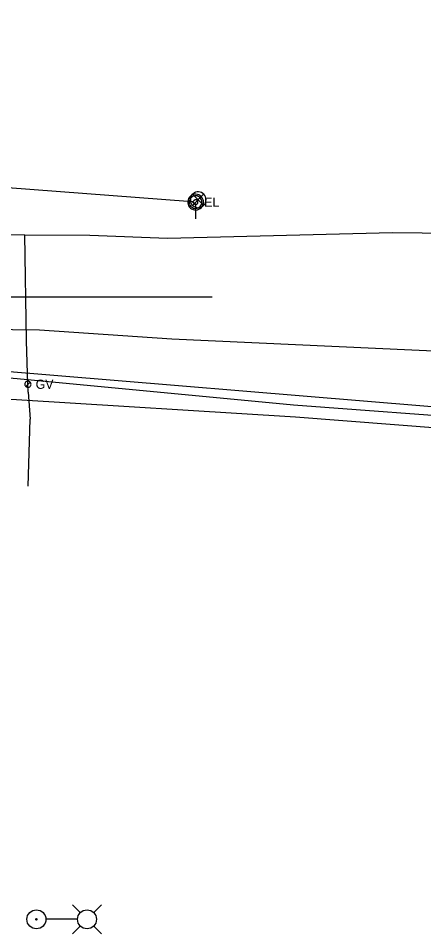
# Model space of a CAD drawing. Extents: x 600849 to 606371, y 330010 to 403088.
# Drawn here: x 602360.4 to 602529.4, y 376505.3 to 376887.3 of the extents above; entities that cross this region are included whole.
import ezdxf

# ---------------------------------------------------------------- set-up
doc = ezdxf.new("R2010")
doc.units = 0
for name, color, linetype in [('E_LTG', 7, 'Continuous'), ('E_SIG', 7, 'Continuous'), ('E_SIG_Conduit', 7, 'Continuous'), ('E_UTL_E', 7, 'Continuous'), ('E_UTL_G', 7, 'Continuous'), ('E_UTL_G_UG', 7, 'Continuous'), ('E_UTL_Overhead', 7, 'Continuous'), ('E_UTL_T_UG', 7, 'Continuous'), ('E_UTL_W_UG', 7, 'Continuous')]:
    doc.layers.add(name, color=color, linetype=linetype)

msp = doc.modelspace()

# ---------------------------------------------------------------- linework, layer by layer
at = {"layer": 'E_LTG'}
for points in [[(602386.3, 376514.02), (602383.07, 376517.25)], [(602391.84, 376514.02), (602395.07, 376517.25)], [(602385.05, 376511.25), (602372, 376511.25)], [(602386.3, 376508.48), (602383.07, 376505.25)], [(602391.84, 376508.48), (602395.07, 376505.25)]]:
    msp.add_lwpolyline(points, dxfattribs=at)
for centre, radius in [((602367.97, 376511.25), 3.96), ((602389.07, 376511.25), 3.96), ((602367.97, 376511.25), 0.303)]:
    msp.add_circle(centre, radius, dxfattribs=at)
at = {"layer": 'E_SIG'}
for points in [[(602438.74, 376811.58), (602438.68, 376812.21), (602438.5, 376812.81), (602438.22, 376813.37), (602437.83, 376813.86), (602437.35, 376814.27), (602436.81, 376814.58), (602436.22, 376814.79), (602435.6, 376814.88), (602434.97, 376814.85), (602434.36, 376814.7), (602433.79, 376814.44), (602433.28, 376814.08), (602432.84, 376813.62), (602432.51, 376813.09), (602432.27, 376812.51), (602432.15, 376811.89), (602432.15, 376811.27), (602432.27, 376810.65), (602432.51, 376810.07), (602432.84, 376809.54), (602433.28, 376809.09), (602433.79, 376808.72), (602434.36, 376808.46), (602434.97, 376808.31), (602435.6, 376808.28), (602436.22, 376808.37), (602436.81, 376808.58), (602437.35, 376808.89), (602437.83, 376809.3), (602438.22, 376809.8), (602438.5, 376810.35), (602438.68, 376810.96), (602438.74, 376811.58)], [(602437.7, 376813.92), (602433.09, 376809.26)], [(602433.09, 376813.87), (602437.74, 376809.22)]]:
    msp.add_lwpolyline(points, dxfattribs=at)
at = {"layer": 'E_SIG_Conduit'}
msp.add_lwpolyline([(602162.05, 376851.25), (602166.06, 376840.21), (602186.37, 376826.9), (602187.81, 376826.71), (602188.98, 376827.12), (602199.79, 376825.83), (602201.12, 376825.66), (602202.65, 376825.59), (602238.27, 376824.35), (602292.88, 376824.44), (602318.6, 376821.99), (602354.28, 376816.84), (602432.89, 376810.89), (602434.26, 376809.89), (602434.33, 376803.64)], dxfattribs=at)
at = {"layer": 'E_UTL_E'}
for points in [[(602437.65, 376810.6), (602437.59, 376811.23), (602437.41, 376811.83), (602437.12, 376812.39), (602436.74, 376812.88), (602436.26, 376813.29), (602435.72, 376813.61), (602435.13, 376813.81), (602434.51, 376813.9), (602433.88, 376813.87), (602433.27, 376813.72), (602432.7, 376813.46), (602432.19, 376813.1), (602431.75, 376812.64), (602431.42, 376812.12), (602431.18, 376811.53), (602431.06, 376810.92), (602431.06, 376810.29), (602431.18, 376809.67), (602431.42, 376809.09), (602431.75, 376808.56), (602432.19, 376808.11), (602432.7, 376807.75), (602433.27, 376807.49), (602433.88, 376807.34), (602434.51, 376807.31), (602435.13, 376807.4), (602435.72, 376807.6), (602436.26, 376807.92), (602436.74, 376808.33), (602437.12, 376808.82), (602437.41, 376809.38), (602437.59, 376809.98), (602437.65, 376810.6)], [(602437.65, 376810.6), (602437.59, 376811.23), (602437.41, 376811.83), (602437.12, 376812.39), (602436.74, 376812.88), (602436.26, 376813.29), (602435.72, 376813.61), (602435.13, 376813.81), (602434.51, 376813.9), (602433.88, 376813.87), (602433.27, 376813.72), (602432.7, 376813.46), (602432.19, 376813.1), (602431.75, 376812.64), (602431.42, 376812.12), (602431.18, 376811.53), (602431.06, 376810.92), (602431.06, 376810.29), (602431.18, 376809.67), (602431.42, 376809.09), (602431.75, 376808.56), (602432.19, 376808.11), (602432.7, 376807.75), (602433.27, 376807.49), (602433.88, 376807.34), (602434.51, 376807.31), (602435.13, 376807.4), (602435.72, 376807.6), (602436.26, 376807.92), (602436.74, 376808.33), (602437.12, 376808.82), (602437.41, 376809.38), (602437.59, 376809.98), (602437.65, 376810.6)], [(602436.99, 376810.6), (602436.94, 376811.1), (602436.8, 376811.59), (602436.57, 376812.03), (602436.26, 376812.43), (602435.88, 376812.76), (602435.45, 376813.01), (602434.97, 376813.17), (602434.47, 376813.24), (602433.97, 376813.22), (602433.49, 376813.1), (602433.03, 376812.89), (602432.62, 376812.6), (602432.27, 376812.24), (602432, 376811.81), (602431.82, 376811.35), (602431.72, 376810.86), (602431.72, 376810.35), (602431.82, 376809.86), (602432, 376809.39), (602432.27, 376808.97), (602432.62, 376808.61), (602433.03, 376808.32), (602433.49, 376808.11), (602433.97, 376807.99), (602434.47, 376807.97), (602434.97, 376808.04), (602435.45, 376808.2), (602435.88, 376808.45), (602436.26, 376808.78), (602436.57, 376809.18), (602436.8, 376809.62), (602436.94, 376810.1), (602436.99, 376810.6)], [(602436.99, 376810.6), (602436.94, 376811.1), (602436.8, 376811.59), (602436.57, 376812.03), (602436.26, 376812.43), (602435.88, 376812.76), (602435.45, 376813.01), (602434.97, 376813.17), (602434.47, 376813.24), (602433.97, 376813.22), (602433.49, 376813.1), (602433.03, 376812.89), (602432.62, 376812.6), (602432.27, 376812.24), (602432, 376811.81), (602431.82, 376811.35), (602431.72, 376810.86), (602431.72, 376810.35), (602431.82, 376809.86), (602432, 376809.39), (602432.27, 376808.97), (602432.62, 376808.61), (602433.03, 376808.32), (602433.49, 376808.11), (602433.97, 376807.99), (602434.47, 376807.97), (602434.97, 376808.04), (602435.45, 376808.2), (602435.88, 376808.45), (602436.26, 376808.78), (602436.57, 376809.18), (602436.8, 376809.62), (602436.94, 376810.1), (602436.99, 376810.6)], [(602435.34, 376810.6), (602435.32, 376810.79), (602435.27, 376810.97), (602435.18, 376811.14), (602435.07, 376811.29), (602434.92, 376811.41), (602434.76, 376811.51), (602434.58, 376811.57), (602434.4, 376811.59), (602434.21, 376811.58), (602434.03, 376811.54), (602433.85, 376811.46), (602433.7, 376811.35), (602433.57, 376811.22), (602433.47, 376811.06), (602433.4, 376810.88), (602433.36, 376810.7), (602433.36, 376810.51), (602433.4, 376810.33), (602433.47, 376810.15), (602433.57, 376809.99), (602433.7, 376809.86), (602433.85, 376809.75), (602434.03, 376809.67), (602434.21, 376809.62), (602434.4, 376809.62), (602434.58, 376809.64), (602434.76, 376809.7), (602434.92, 376809.8), (602435.07, 376809.92), (602435.18, 376810.07), (602435.27, 376810.24), (602435.32, 376810.42), (602435.34, 376810.6)], [(602435.34, 376810.6), (602435.32, 376810.79), (602435.27, 376810.97), (602435.18, 376811.14), (602435.07, 376811.29), (602434.92, 376811.41), (602434.76, 376811.51), (602434.58, 376811.57), (602434.4, 376811.59), (602434.21, 376811.58), (602434.03, 376811.54), (602433.85, 376811.46), (602433.7, 376811.35), (602433.57, 376811.22), (602433.47, 376811.06), (602433.4, 376810.88), (602433.36, 376810.7), (602433.36, 376810.51), (602433.4, 376810.33), (602433.47, 376810.15), (602433.57, 376809.99), (602433.7, 376809.86), (602433.85, 376809.75), (602434.03, 376809.67), (602434.21, 376809.62), (602434.4, 376809.62), (602434.58, 376809.64), (602434.76, 376809.7), (602434.92, 376809.8), (602435.07, 376809.92), (602435.18, 376810.07), (602435.27, 376810.24), (602435.32, 376810.42), (602435.34, 376810.6)]]:
    msp.add_lwpolyline(points, dxfattribs=at)
at = {"layer": 'E_UTL_G'}
for points in [[(602365.73, 376734.6), (602365.71, 376734.84), (602365.64, 376735.07), (602365.53, 376735.29), (602365.38, 376735.48), (602365.19, 376735.64), (602364.98, 376735.76), (602364.75, 376735.84), (602364.51, 376735.88), (602364.26, 376735.87), (602364.03, 376735.81), (602363.8, 376735.71), (602363.61, 376735.57), (602363.44, 376735.39), (602363.31, 376735.19), (602363.21, 376734.96), (602363.17, 376734.72), (602363.17, 376734.48), (602363.21, 376734.24), (602363.31, 376734.01), (602363.44, 376733.8), (602363.61, 376733.63), (602363.8, 376733.49), (602364.03, 376733.38), (602364.26, 376733.33), (602364.51, 376733.32), (602364.75, 376733.35), (602364.98, 376733.43), (602365.19, 376733.55), (602365.38, 376733.71), (602365.53, 376733.9), (602365.64, 376734.12), (602365.71, 376734.35), (602365.73, 376734.6)], [(602363.54, 376733.69), (602365.35, 376735.5)]]:
    msp.add_lwpolyline(points, dxfattribs=at)
at = {"layer": 'E_UTL_G_UG'}
msp.add_line((602364.5, 376692.11), (602365.33, 376720.01), dxfattribs=at)
for points in [[(602060.57, 376799.64), (602077.65, 376800.09), (602087.98, 376797.91), (602089.71, 376797.87), (602090.16, 376797.9), (602144.73, 376797.84), (602178.11, 376798.52), (602201.32, 376797.77), (602252.39, 376797.86), (602274.65, 376797.23), (602363.14, 376796.93), (602390.28, 376796.79), (602422.58, 376795.6), (602516.4, 376797.87), (602553.47, 376797.49)], [(602364.5, 376731.3), (602364.45, 376734.6), (602363.83, 376752.69), (602363.14, 376796.93)], [(602364.5, 376731.3), (602365.33, 376720.01)]]:
    msp.add_lwpolyline(points, dxfattribs=at)
at = {"layer": 'E_UTL_Overhead'}
msp.add_lwpolyline([(602062.17, 376753.86), (602208.9, 376748.55), (602326.52, 376742.37), (602554.66, 376723.5), (602723.32, 376704.12), (602925.82, 376696.54), (603095.47, 376655.88), (603302.19, 376662.3), (603380.19, 376665.28), (603484.01, 376669.76), (603723.81, 376678.6), (603844.12, 376694.7), (603926.75, 376705.4), (604096.46, 376729.09), (604125.7, 376732.7), (604019.36, 376849.1), (604024.4, 376887.33)], dxfattribs=at)
at = {"layer": 'E_UTL_T_UG'}
for points in [[(602074.73, 376774.6), (602140.82, 376774.58), (602270.14, 376771.11), (602441.32, 376771.11)], [(602075.21, 376757.95), (602077.8, 376743.83), (602087.75, 376744.23), (602092.81, 376744.18), (602093.78, 376743.66), (602171.08, 376745.2), (602210.54, 376746.33), (602257.05, 376744.48), (602316.15, 376741.74), (602329.01, 376739.65), (602359.96, 376737.01), (602475.2, 376725.97), (602557.31, 376719.94)], [(602044.67, 376754.09), (602052.5, 376752.18), (602062.11, 376741.57), (602066.7, 376738.55), (602072.2, 376738.26), (602098.71, 376739.13), (602168.16, 376738.6), (602177.16, 376738.67), (602179.14, 376737.87), (602181.65, 376738.87), (602256.01, 376740.3), (602332.37, 376729.1), (602359.62, 376728.16), (602475.97, 376721.01), (602558.5, 376714.55)]]:
    msp.add_lwpolyline(points, dxfattribs=at)
at = {"layer": 'E_UTL_W_UG'}
msp.add_lwpolyline([(602151.33, 376759.75), (602152.67, 376759.77), (602183.75, 376760.77), (602202.76, 376757.52), (602219.73, 376756.91), (602241.07, 376759.66), (602324.1, 376757.79), (602369.29, 376757.31), (602424.46, 376753.61), (602560.86, 376747.32), (602639.75, 376742.27), (602710.17, 376738.53), (602777.93, 376735.53), (602852.93, 376729.37), (602924.72, 376722.16), (602998.89, 376718.96), (603008.49, 376717.59), (603043.54, 376716.69), (603063.82, 376715.92), (603108.2, 376714.95), (603221.31, 376706.93), (603319.22, 376702.81)], dxfattribs=at)

# ---------------------------------------------------------------- texts
at = {"layer": 'E_UTL_E'}
msp.add_text('EL', height=3.849, dxfattribs=at).set_placement((602437.91, 376808.66))
msp.add_text('EL', height=3.849, dxfattribs=at).set_placement((602437.91, 376808.66))
at = {"layer": 'E_UTL_G'}
msp.add_text('GV', height=3.85, dxfattribs=at).set_placement((602367.65, 376732.67))

doc.saveas('drawing.dxf')
